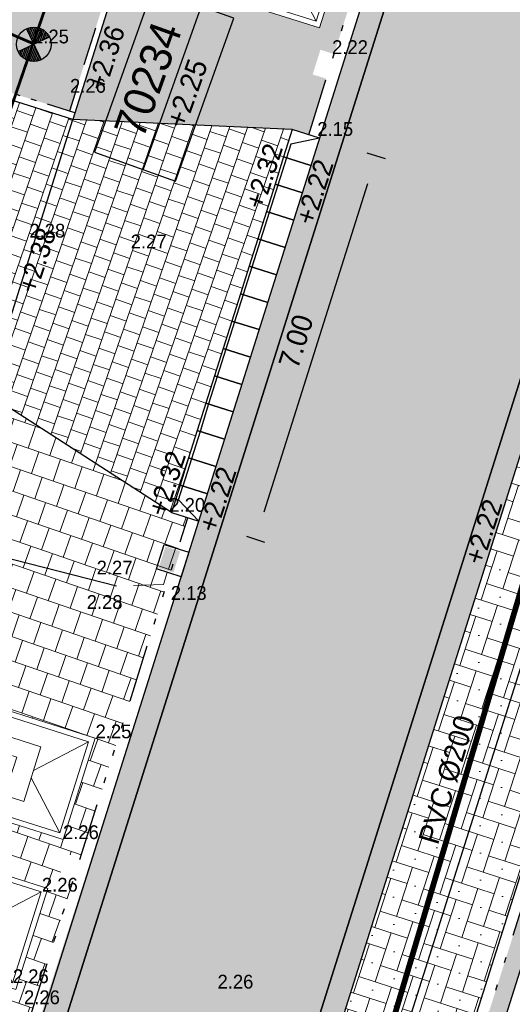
# Model space of a CAD drawing. Header units: metres. Extents: x 134157 to 138734, y 451157 to 455772.
# Tile 923 of 1056: x 136762 to 136771, y 454375 to 454392. Entities that reach past the tile are written whole.
import ezdxf
from ezdxf.enums import TextEntityAlignment as Align

# ---------------------------------------------------------------- set-up
doc = ezdxf.new("R2010")
doc.units = ezdxf.units.M
for name, pattern in [('HIDDEN__G5', [1.125, 0.75, -0.375]), ('TR13X15__G2', [2.2, 1, -0.4, 0, -0.4, 0, -0.4]), ('TR18X20__G2', [2.6, 1, -0.4, 0, -0.4, 0, -0.4, 0, -0.4])]:
    doc.linetypes.add(name, pattern=pattern)
doc.layers.add('-DR-alg-hulplijnen', color=210, linetype='Continuous', plot=False)
doc.layers.add('-DR-alg-hulplijnen kantverharding asflast nieuwe fietsstraat', color=7, linetype='Continuous', true_color=0xff9429, plot=False)
for name, color, linetype, lineweight in [('-DR-bs-inr-ondergrondse afvalcontainer jutfaseweg', 253, 'Continuous', 9), ('-DR-nw-rio-HWA 125', 170, 'HIDDEN__G5', 13), ('-DR-nw-vh-arc-dubbelklinkers inritten', 253, 'Continuous', 9), ('-DR-nw-vh-arc-tegels 300x300x45', 253, 'Continuous', 9)]:
    doc.layers.add(name, color=color, linetype=linetype, lineweight=lineweight)
for name, color, linetype in [('-DR-bs-rio-DWA Jutfaseweg', 253, 'Continuous'), ('-DR-bs-rio-inspectieput', 253, 'Continuous'), ('-DR-bs-rio-putnummer @ 0.2', 253, 'Continuous'), ('-DR-bs-rio-trottoirkolk', 253, 'Continuous'), ('-DR-bs-txt-hoogtemaat', 253, 'Continuous'), ('-DR-nw-maatvoering', 3, 'Continuous'), ('-DR-nw-rio-HWA 200', 170, 'Continuous'), ('-DR-nw-rio-HWA txt @ 0.2', 170, 'Continuous'), ('-DR-nw-rio-trottoirkolk', 1, 'Continuous'), ('-DR-nw-txt-hoogtemaat', 2, 'Continuous'), ('-DR-nw-vh-band 10x20 ob', 2, 'HIDDEN__G5'), ('-DR-nw-vh-band 12x25 ob', 2, 'TR13X15__G2'), ('-DR-nw-vh-band 18-20x25', 2, 'TR18X20__G2'), ('-DR-nw-vh-band inritband 500x140x500mm', 2, 'Continuous'), ('-DR-nw-vh-kantverharding', 3, 'Continuous'), ('-DR-nw-vh-scheiding verhardingen trottoir', 1, 'Continuous')]:
    doc.layers.add(name, color=color, linetype=linetype)
doc.layers.add('-DR-nw-gr-arc-beplanting grote vakken', color=7, linetype='Continuous', true_color=0xabceb2)
doc.layers.add('-DR-nw-gr-arc-gras', color=7, linetype='Continuous', true_color=0xb5d5a4)
for name, color, linetype, lineweight, true_color in [('-DR-nw-vh-arc-asfalt fietsstraat rood', 7, 'Continuous', 9, 0xdfbfc7), ('-DR-nw-vh-arc-sbs df Drainflow', 7, 'Continuous', 9, 0xb9747c), ('-DR-nw-vh-arc-sbs kf bruinrood rabat halfsteens', 7, 'Continuous', 9, 0xb88485)]:
    doc.layers.add(name, color=color, linetype=linetype, lineweight=lineweight, true_color=true_color)
doc.styles.add('CiCom Engineering', font='txt', dxfattribs={"height": 1.8})
doc.styles.add('Drong', font='txt', dxfattribs={"height": 1.8})
doc.dimstyles.new('Drong', dxfattribs={"dimtxt": 1.8, "dimasz": 2.5, "dimexe": 0, "dimexo": 0, "dimgap": 0.9, "dimtad": 1, "dimzin": 0, "dimdsep": 46, "dimtxsty": 'Drong', "dimblk": 'dimblk-wit', "dimcen": 0, "dimse1": 1, "dimse2": 1, "dimclrd": 256, "dimclre": 1, "dimclrt": 7, "dimadec": 0, "dimazin": 0, "dimtfac": 1, "dimtmove": 0, "dimatfit": 3, "dimfxl": 1, "dimtolj": 1, "dimtzin": 0, "dimarcsym": 0})
pattern_1 = [(71, (0, 0), (-0.05887645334, 0.44332106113), [0.4, -0.4]), (161, (0, 0), (-0.13022726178, -0.37820743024), [])]
pattern_2 = [(115.335625, (136419.71802, 453326.2367), (-0.223681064, -0.105903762), [0.06, -0.187485]), (205.335625, (136419.71802, 453326.2367), (0.105903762, -0.223681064), [0.06, -0.187485])]

# ---------------------------------------------------------------- blocks, each defined once
blk = doc.blocks.new('*U27')
for points in [[(2.108, 6.675), (1.631, 6.826), (1.48, 6.349), (1.957, 6.198)], [(2.108, 6.675), (1.603, 6.572), (1.528, 6.334)], [(1.957, 6.198), (1.48, 6.349), (1.33, 5.872), (1.807, 5.722)], [(1.528, 6.334), (1.378, 5.857)], [(1.807, 5.722), (1.33, 5.872), (1.179, 5.395), (1.656, 5.245)], [(1.378, 5.857), (1.227, 5.38)], [(1.656, 5.245), (1.179, 5.395), (1.029, 4.918), (1.506, 4.768)], [(1.227, 5.38), (1.076, 4.903)], [(1.506, 4.768), (1.029, 4.918), (0.878, 4.442), (1.355, 4.291)], [(1.076, 4.903), (0.926, 4.427)], [(1.355, 4.291), (0.878, 4.442), (0.728, 3.965), (1.204, 3.814)], [(0.926, 4.427), (0.775, 3.95)], [(1.204, 3.814), (0.728, 3.965), (0.577, 3.488), (1.054, 3.338)], [(0.775, 3.95), (0.625, 3.473)], [(1.054, 3.338), (0.577, 3.488), (0.427, 3.011), (0.903, 2.861)], [(0.625, 3.473), (0.474, 2.996)], [(0.903, 2.861), (0.427, 3.011), (0.276, 2.535), (0.753, 2.384)], [(0.474, 2.996), (0.324, 2.519)], [(0.753, 2.384), (0.276, 2.535), (0.125, 2.058), (0.602, 1.907)], [(0.324, 2.519), (0.173, 2.043)], [(0.602, 1.907), (0.125, 2.058), (-0.025, 1.581), (0.452, 1.43)], [(0.173, 2.043), (0.023, 1.566)], [(0.452, 1.43), (-0.025, 1.581), (-0.176, 1.104), (0.301, 0.954)], [(0.023, 1.566), (-0.128, 1.089)], [(0.301, 0.954), (-0.176, 1.104), (-0.326, 0.627), (0.151, 0.477)], [(-0.128, 1.089), (-0.279, 0.612)], [(0.151, 0.477), (-0.326, 0.627), (-0.477, 0.151), (0, 0)], [(0, 0), (-0.354, 0.374), (-0.279, 0.612)]]:
    blk.add_lwpolyline(points)
blk = doc.blocks.new('Ondergrondse container')
at = {"flags": 128}
blk.add_lwpolyline([(-0.925, 0), (0.925, 0), (0.925, 1.85), (-0.925, 1.85)], close=True, dxfattribs=at)
for points in [[(-0.833, 0.092), (0.832, 0.092), (0.832, 1.757), (-0.833, 1.757)], [(-0.2, 0.343), (0.2, 0.343), (0.2, 0.643), (-0.2, 0.643)]]:
    blk.add_lwpolyline(points, close=True)
for points in [[(-0.833, 1.757), (-0.067, 0.992)], [(0.832, 1.757), (0.068, 0.992)], [(-0.5, 0.425), (-0.833, 0.092)], [(0.5, 0.425), (0.832, 0.092)], [(-0.2, 0.343), (-0.2, 0.292)], [(0.2, 0.343), (0.2, 0.292)]]:
    blk.add_lwpolyline(points, dxfattribs=at)
blk.add_lwpolyline([(0.2, 0.292), (0.5, 0.292), (0.5, 0.992), (-0.5, 0.992), (-0.5, 0.292), (-0.2, 0.292)])
blk.add_ellipse((0, 0.343), major_axis=(0.19, 0.001), ratio=0.210386, start_param=3.124531, end_param=6.266137)
blk = doc.blocks.new('*X91')
at = {"color": 0, "ltscale": 0.5}
for p, q in [((125441, 427236), (125980, 427296)), ((125476, 427335), (125875, 427380)), ((125523, 427437), (125770, 427464)), ((125588, 427540), (125664, 427548)), ((126571, 427170), (127356, 427258)), ((126655, 427276), (127322, 427350)), ((126739, 427381), (127278, 427441)), ((126823, 427486), (127222, 427531)), ((126907, 427591), (127153, 427619)), ((126991, 427696), (127068, 427705)), ((125402, 426944), (126296, 427044)), ((125405, 427040), (126190, 427128)), ((125408, 426849), (126401, 426960)), ((125418, 427137), (126085, 427212)), ((125423, 426755), (126319, 426855)), ((125447, 426661), (126234, 426749)), ((125481, 426569), (126150, 426644)), ((126403, 426960), (127396, 427071)), ((126487, 427065), (127380, 427165)), ((126506, 426876), (127402, 426976)), ((126611, 426791), (127399, 426879)), ((126717, 426707), (127386, 426782)), ((126822, 426623), (127363, 426684)), ((125525, 426478), (126066, 426539)), ((125580, 426389), (125982, 426434)), ((125649, 426301), (125898, 426328)), ((125734, 426214), (125814, 426223)), ((126927, 426539), (127329, 426584)), ((127032, 426455), (127281, 426483)), ((127138, 426371), (127217, 426380))]:
    blk.add_line(p, q, dxfattribs=at)
blk = doc.blocks.new('Inspectieput')
at = {"color": 0, "ltscale": 0.5}
for p, q in [((-0.354, 0.353), (0.353, -0.354)), ((0.353, 0.353), (-0.354, -0.354))]:
    blk.add_line(p, q, dxfattribs=at)
blk.add_circle((0, 0), 0.5, dxfattribs=at)
at = {"color": 0, "ltscale": 0.5, "xscale": 0.0005, "yscale": 0.0005, "zscale": 0.0005, "rotation": 353.5734378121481}
blk.add_blockref('*X91', (-86.699, -205.064), dxfattribs=at)
blk = doc.blocks.new('*U433')
blk.add_hatch(color=256).paths.add_polyline_path([(-0.134, 0.074), (-0.391, 0.155), (-0.274, 0.527), (-0.017, 0.446)])
blk.add_lwpolyline([(0, 0), (-0.429, 0.136), (-0.294, 0.565), (0.136, 0.429)], close=True)
blk = doc.blocks.new('dimblk-wit')
at = {"color": 7}
blk.add_line((0, -0.3333), (0, 0.3333), dxfattribs=at)
blk.add_solid([(0, 0), (-0.8, 0.2), (-0.8, -0.2)], dxfattribs=at)
blk = doc.blocks.new('*D478')
at = {"layer": '-DR-nw-maatvoering', "lineweight": -2, "transparency": 16777216}
blk.add_line((136763.838, 454357.599), (136771.983, 454383.393), dxfattribs=at)
at = {"layer": 'Defpoints', "color": 0, "transparency": 16777216}
for p in [(136772.133, 454383.87), (136772.229, 454383.84), (136763.782, 454357.092)]:
    blk.add_point(p, dxfattribs=at)
at = {"layer": '-DR-nw-maatvoering', "lineweight": -2, "transparency": 16777216, "xscale": 0.5, "yscale": 0.5, "zscale": 0.5}
for p, rotation in [((136772.133, 454383.87), 72.47550339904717), ((136763.687, 454357.122), 252.4755033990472)]:
    blk.add_blockref('dimblk-wit', p, dxfattribs=dict(at, rotation=rotation))
at = {"layer": '-DR-nw-maatvoering', "color": 7, "transparency": 16777216, "insert": (136766.695, 454367.857), "char_height": 0.36, "attachment_point": 5, "rotation": 72.4755, "style": 'Drong', "bg_fill": 3, "box_fill_scale": 1.1, "bg_fill_color": 256, "bg_fill_true_color": 13158600, "bg_fill_transparency": 0}
blk.add_mtext('\\A1;28.05', dxfattribs=at)
blk = doc.blocks.new('*D801')
at = {"layer": '-DR-nw-maatvoering', "lineweight": -2, "transparency": 16777216}
blk.add_line((136766.62, 454383.283), (136768.426, 454389.005), dxfattribs=at)
at = {"layer": 'Defpoints', "color": 0, "transparency": 16777216}
for p in [(136767.587, 454389.794), (136768.577, 454389.481), (136765.479, 454383.119)]:
    blk.add_point(p, dxfattribs=at)
at = {"layer": '-DR-nw-maatvoering', "lineweight": -2, "transparency": 16777216, "xscale": 0.5, "yscale": 0.5, "zscale": 0.5}
for p, rotation in [((136768.577, 454389.481), 72.47550339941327), ((136766.469, 454382.806), 252.4755033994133)]:
    blk.add_blockref('dimblk-wit', p, dxfattribs=dict(at, rotation=rotation))
at = {"layer": '-DR-nw-maatvoering', "color": 7, "transparency": 16777216, "insert": (136767.176, 454386.253), "char_height": 0.36, "attachment_point": 5, "rotation": 72.4755, "style": 'Drong'}
blk.add_mtext('\\A1;7.00', dxfattribs=at)
blk = doc.blocks.new('*U2240')
at = {"color": 0}
blk.add_lwpolyline([(-7.54, 0), (7.54, 0), (7.54, 7.5), (-7.54, 7.5)], close=True, dxfattribs=at)
blk.add_lwpolyline([(-7.54, 3), (7.54, 3)], dxfattribs=at)
at = {"style": 'CiCom Engineering'}
for tag, height, p in [('PUTNUMMER', 2.75, (0, 3.869)), ('MAAIVELD', 1.8, (0, 0.751))]:
    blk.add_attdef(tag, text='', height=height, dxfattribs=at).set_placement(p, align=Align.CENTER)
blk = doc.blocks.new('*U2244')
at = {"style": 'Drong'}
blk.add_attdef('BOBR', text='', height=1.8, rotation=3.14457, dxfattribs=at).set_placement((95.025, 5.221), align=Align.BOTTOM_RIGHT)
blk.add_attdef('MATERIAAL', text='', height=1.8, rotation=3.14457, dxfattribs=at).set_placement((0, 0), align=Align.BOTTOM_CENTER)
blk.add_attdef('BOBL', text='', height=1.8, rotation=3.14457, dxfattribs=at).set_placement((-95.119, -5.226), align=Align.BOTTOM_LEFT)

msp = doc.modelspace()

# ---------------------------------------------------------------- hatches: boundary and pattern name
at = {"layer": '-DR-nw-gr-arc-beplanting grote vakken'}
h = msp.add_hatch(color=256, dxfattribs=at)
h.dxf.hatch_style = 1
h.paths.add_polyline_path([(136753.985, 454395.146), (136757.834, 454391.966), (136763.225, 454390.263), (136768.866, 454408.126), (136761.431, 454411.799), (136760.149, 454409.181), (136758.863, 454409.807), (136756.297, 454404.596), (136758.181, 454403.668)])
at = {"layer": '-DR-nw-gr-arc-gras', "transparency": 33554687}
h = msp.add_hatch(dxfattribs=at)
h.set_pattern_fill('AGR-BOLLEN', color=256, scale=0.1, pattern_type=2)
h.set_pattern_definition(pattern_2)
edge = h.paths.add_edge_path()
edge.add_arc((-7000776.81, 3043164.568), 7592527.997, 340.0567505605, 340.0572256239)
edge.add_line((136455.782, 453494.254), (136455.124, 453494.493))
edge.add_arc((380495.222, 364992.548), 259592.304, 160.06665688, 160.08044536)
edge.add_line((136433.832, 453435.762), (136433.813, 453435.768))
edge.add_line((136433.813, 453435.768), (136432.179, 453431.255))
edge.add_line((136432.179, 453431.255), (136432.198, 453431.248))
edge.add_line((136432.198, 453431.248), (136431.678, 453429.87))
edge.add_line((136431.678, 453429.87), (136432.336, 453429.631))
edge.add_line((136432.336, 453429.631), (136434.309, 453435.077))
h = msp.add_hatch(dxfattribs=at)
h.set_pattern_fill('AGR-BOLLEN', color=256, scale=0.1, pattern_type=2)
h.set_pattern_definition(pattern_2)
edge = h.paths.add_edge_path()
edge.add_line((136644.275, 454017.422), (136643.935, 454016.481))
edge.add_line((136643.935, 454016.481), (136643.884, 454016.34))
edge.add_line((136643.884, 454016.34), (136644.542, 454016.102))
edge.add_arc((1711333.983, -116117.427), 1674723.582, 160.095672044, 160.096657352, ccw=False)
edge.add_line((136654.347, 454043.181), (136653.689, 454043.42))
edge.add_line((136653.689, 454043.42), (136653.638, 454043.279))
edge.add_line((136653.638, 454043.279), (136653.298, 454042.339))
edge.add_line((136653.298, 454042.339), (136644.275, 454017.422))
h = msp.add_hatch(dxfattribs=at)
h.set_pattern_fill('AGR-BOLLEN', color=256, scale=0.1, pattern_type=2)
h.set_pattern_definition(pattern_2)
h.paths.add_polyline_path([(136767.067, 454353.611), (136793.615, 454437.685, -0.413342), (136794.867, 454438.339), (136795.165, 454439.293, 0.413342), (136792.662, 454437.987), (136766.124, 454353.945), (136752.302, 454318.808, -0.00463), (136725.901, 454239.621), (136726.847, 454239.295, 0.004629), (136753.244, 454318.471)])
at = {"layer": '-DR-nw-vh-arc-asfalt fietsstraat rood', "transparency": 33554687}
h = msp.add_hatch(color=256, dxfattribs=at)
h.dxf.hatch_style = 1
edge = h.paths.add_edge_path()
edge.add_line((136621.119, 453955.235), (136699.22, 454170.922))
edge.add_arc((132463.741, 455704.591), 4504.6, 340.09465, 342.475503)
edge.add_line((136759.275, 454348.195), (136783.316, 454424.331))
edge.add_line((136783.316, 454424.331), (136779.311, 454425.596))
edge.add_line((136779.311, 454425.596), (136755.27, 454349.46))
edge.add_arc((132463.741, 455704.591), 4500.4, 340.09465, 342.475503, ccw=False)
edge.add_line((136695.271, 454172.352), (136617.17, 453956.665))
edge.add_line((136617.17, 453956.665), (136621.119, 453955.235))
at = {"layer": '-DR-nw-vh-arc-dubbelklinkers inritten'}
h = msp.add_hatch(dxfattribs=at)
h.set_pattern_fill('AVH-TEGEL_200X200_HALFST', color=256, scale=1.5, angle=161, pattern_type=2)
h.set_pattern_definition([(161, (0, 0), (-0.33249079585, -0.044157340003), [0.3, -0.3]), (251, (0, 0), (0.28365557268, -0.09767044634), [])])
h.paths.add_polyline_path([(136766.658, 454388.514), (136766.809, 454388.991), (136766.959, 454389.468), (136767.11, 454389.945), (136763.285, 454390.119), (136757.776, 454391.858), (136756.265, 454387.072), (136761.779, 454385.351), (136765.002, 454383.27), (136765.153, 454383.746), (136765.303, 454384.223), (136765.454, 454384.7), (136765.604, 454385.177), (136765.755, 454385.654), (136765.905, 454386.13), (136766.056, 454386.607), (136766.206, 454387.084), (136766.357, 454387.561), (136766.508, 454388.037)])
at = {"layer": '-DR-nw-vh-arc-sbs df Drainflow'}
h = msp.add_hatch(dxfattribs=at)
h.set_pattern_fill('AVH-SBS_KEIFORMAAT_ELLEBOOG_01', color=256, scale=3, angle=72, pattern_type=2)
h.set_pattern_definition([(72, (0, 0), (-0.3780220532, -0.19261185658), [0.9, -0.3]), (162, (0.1854, 0.57063), (-0.3780220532, -0.19261185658), [0.9, -0.3]), (72, (-0.04995, 0.33167), (-0.3780220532, -0.19261185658), [0, -1.2]), (72, (-0.05355, 0.806), (-0.3780220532, -0.19261185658), [0, -1.2])])
edge = h.paths.add_edge_path()
edge.add_arc((136771.693, 454384.534), 0.5, 162.4755, 252.4755)
edge.add_line((136771.543, 454384.057), (136772.878, 454383.635))
edge.add_arc((136772.787, 454383.349), 0.3, -17.5245, 72.4755, ccw=False)
edge.add_line((136773.073, 454383.259), (136764.808, 454357.083))
edge.add_arc((136764.522, 454357.173), 0.3, 252.4755, 342.4755, ccw=False)
edge.add_line((136764.431, 454356.887), (136763.096, 454357.309))
edge.add_arc((136762.946, 454356.832), 0.5, 72.4755, 162.4755)
edge.add_line((136762.469, 454356.983), (136771.216, 454384.684))
at = {"layer": '-DR-nw-vh-arc-sbs kf bruinrood rabat halfsteens', "transparency": 33554687}
h = msp.add_hatch(color=256, dxfattribs=at)
h.dxf.hatch_style = 1
h.paths.add_polyline_path([(136757.386, 454356.163), (136757.005, 454356.284), (136757.156, 454356.761), (136757.156, 454356.762), (136762.695, 454374.409), (136764.5, 454380.021), (136765.479, 454383.119), (136765.629, 454383.596), (136765.78, 454384.073), (136765.93, 454384.549), (136766.081, 454385.026), (136766.232, 454385.503), (136766.382, 454385.98), (136766.533, 454386.457), (136766.683, 454386.933), (136766.834, 454387.41), (136766.984, 454387.887), (136767.135, 454388.364), (136767.285, 454388.841), (136767.436, 454389.317), (136767.587, 454389.794), (136769.581, 454396.111), (136771.744, 454402.96), (136772.121, 454402.825)])
h = msp.add_hatch(color=256, dxfattribs=at)
h.dxf.hatch_style = 1
h.paths.add_polyline_path([(136761.773, 454354.778), (136761.392, 454354.899), (136776.075, 454401.399), (136776.451, 454401.263), (136771.653, 454386.067), (136771.352, 454385.114), (136762.469, 454356.983)])
at = {"layer": '-DR-nw-vh-arc-tegels 300x300x45'}
h = msp.add_hatch(dxfattribs=at)
h.set_pattern_fill('AVH-TEGEL_200X200_HALFST', color=256, scale=2, angle=71, pattern_type=2)
h.set_pattern_definition(pattern_1)
h.paths.add_polyline_path([(136767.143, 454396.463), (136768.907, 454395.906), (136768.35, 454394.141), (136766.586, 454394.699)], flags=16)
h.paths.add_polyline_path([(136766.378, 454394.039), (136768.142, 454393.482), (136767.585, 454391.718), (136765.821, 454392.275)], flags=16)
edge = h.paths.add_edge_path()
edge.add_line((136778.938, 454430.716), (136776.922, 454433.307))
edge.add_line((136776.922, 454433.307), (136769.002, 454408.225))
edge.add_line((136769.002, 454408.225), (136763.285, 454390.119))
edge.add_line((136763.285, 454390.119), (136767.11, 454389.945))
edge.add_line((136767.11, 454389.945), (136767.396, 454389.854))
edge.add_line((136767.396, 454389.854), (136767.704, 454390.83))
edge.add_line((136767.704, 454390.83), (136767.465, 454390.905))
edge.add_line((136767.465, 454390.905), (136767.601, 454391.334))
edge.add_line((136767.601, 454391.334), (136767.839, 454391.259))
edge.add_line((136767.839, 454391.259), (136769.391, 454396.171))
edge.add_line((136769.391, 454396.171), (136769.105, 454396.262))
edge.add_line((136769.105, 454396.262), (136769.195, 454396.548))
edge.add_line((136769.195, 454396.548), (136767.383, 454397.12))
edge.add_line((136767.383, 454397.12), (136776.085, 454424.679))
edge.add_line((136776.085, 454424.679), (136777.897, 454424.107))
edge.add_line((136777.897, 454424.107), (136777.987, 454424.393))
edge.add_line((136777.987, 454424.393), (136778.273, 454424.302))
edge.add_line((136778.273, 454424.302), (136778.743, 454425.789))
edge.add_arc((136774.166, 454427.234), 4.8, 342.4755, 360.9105)
edge.add_line((136778.965, 454427.311), (136778.941, 454428.843))
edge.add_arc((136784.14, 454428.926), 5.2, 162.4755, 180.9105, ccw=False)
edge.add_line((136779.181, 454430.491), (136779.224, 454430.626))
edge.add_line((136779.224, 454430.626), (136778.938, 454430.716))
h = msp.add_hatch(dxfattribs=at)
h.set_pattern_fill('AVH-TEGEL_300X300_HALFST', color=256, angle=90, pattern_type=2)
h.set_pattern_definition([(162.4755, (136765.04376, 454356.16966), (-0.33124352, -0.0527042), [0.3, -0.3]), (252.4755, (136765.04376, 454356.16966), (0.2860765, -0.090334), [])])
h.paths.add_polyline_path([(136772.551, 454386.255), (136772.265, 454386.346), (136772.356, 454386.632), (136774.167, 454386.06), (136786.016, 454423.583), (136786.302, 454423.493), (136765.042, 454356.17), (136762.946, 454356.832), (136763.036, 454357.118), (136764.848, 454356.546), (136773.415, 454383.676), (136771.603, 454384.248), (136771.693, 454384.534), (136771.979, 454384.444)])
h = msp.add_hatch(dxfattribs=at)
h.set_pattern_fill('AVH-TEGEL_200X200_HALFST', color=256, scale=2, angle=71, pattern_type=2)
h.set_pattern_definition(pattern_1)
h.paths.add_polyline_path([(136761.086, 454377.278), (136762.85, 454376.721), (136762.293, 454374.957), (136760.528, 454375.514)], flags=16)
h.paths.add_polyline_path([(136761.354, 454378.13), (136761.911, 454379.894), (136763.676, 454379.337), (136763.119, 454377.573)], flags=16)
h.paths.add_polyline_path([(136756.001, 454355.762), (136756.483, 454357.288), (136756.528, 454357.431), (136756.814, 454357.34), (136756.905, 454357.626), (136755.093, 454358.199), (136760.347, 454374.839), (136762.159, 454374.266), (136762.249, 454374.552), (136762.535, 454374.461), (136763.279, 454376.818), (136763.041, 454376.893), (136763.176, 454377.322), (136763.415, 454377.247), (136765.288, 454383.179), (136765.002, 454383.27), (136761.779, 454385.351), (136753.441, 454358.946), (136752.836, 454357.028), (136752.759, 454356.786), (136754.476, 454356.243), (136754.339, 454355.815), (136756.152, 454355.242), (136756.242, 454355.528), (136755.956, 454355.619)])

# ---------------------------------------------------------------- linework, layer by layer
at = {"layer": '-DR-alg-hulplijnen', "flags": 128}
msp.add_lwpolyline([(136761.779, 454385.351), (136763.285, 454390.119)], dxfattribs=at)
at = {"layer": '-DR-alg-hulplijnen kantverharding asflast nieuwe fietsstraat'}
for points in [[(136782.187, 454454.718), (136782.781, 454444.488, -0.091214), (136782.11, 454439.102), (136779.372, 454430.431, 0.080612), (136779.141, 454428.846), (136779.165, 454427.314, -0.080612), (136778.934, 454425.729), (136779.311, 454425.596), (136755.27, 454349.46, -0.010389), (136695.271, 454172.352), (136617.17, 453956.665), (136616.794, 453956.801, -0.016644), (136615.557, 453953.711), (136612.599, 453946.977)], [(136795.319, 454446.893, -0.11334), (136791.441, 454440.346), (136791.377, 454440.278, 0.112567), (136788.005, 454434.524), (136786.047, 454428.323, -0.080612), (136785.326, 454426.893), (136784.418, 454425.641, 0.080611), (136783.698, 454424.211), (136783.316, 454424.331), (136759.275, 454348.195, -0.010389), (136699.22, 454170.922), (136621.119, 453955.235), (136621.495, 453955.098, 0.016644), (136620.467, 453951.934), (136618.89, 453946.466, -0.016644)]]:
    msp.add_lwpolyline(points, format="xyb", dxfattribs=at)
at = {"layer": '-DR-bs-rio-DWA Jutfaseweg', "const_width": 0.05, "flags": 128}
for points in [[(136762.592, 454391.442), (136775.847, 454429.935)], [(136762.592, 454391.442), (136738.883, 454401.644)], [(136756.073, 454372.45), (136762.592, 454391.442)]]:
    msp.add_lwpolyline(points, dxfattribs=at)
at = {"layer": '-DR-bs-rio-trottoirkolk', "flags": 128}
msp.add_lwpolyline([(136764.045, 454381.988), (136759.726, 454383.091)], dxfattribs=at)
at = {"layer": '-DR-nw-rio-HWA 125', "flags": 128}
msp.add_lwpolyline([(136764.929, 454382.228), (136764.867, 454382.014), (136764.045, 454381.988)], dxfattribs=at)
at = {"layer": '-DR-nw-rio-HWA 200', "const_width": 0.1, "flags": 128}
msp.add_lwpolyline([(136764.6, 454360.079), (136775.702, 454397.401)], dxfattribs=at)
at = {"layer": '-DR-nw-vh-band 10x20 ob', "ltscale": 0.9}
msp.add_lwpolyline([(136753.985, 454395.146), (136758.181, 454403.668), (136756.297, 454404.596), (136758.863, 454409.807), (136760.149, 454409.181), (136761.431, 454411.799), (136768.866, 454408.126), (136763.225, 454390.263)], dxfattribs=at)
at = {"layer": '-DR-nw-vh-band 12x25 ob', "ltscale": 0.5, "flags": 128}
msp.add_lwpolyline([(136763.321, 454390.233), (136757.834, 454391.966), (136753.906, 454395.212)], dxfattribs=at)
at = {"layer": '-DR-nw-vh-band 18-20x25'}
for points in [[(136767.396, 454389.854), (136769.391, 454396.171)], [(136763.036, 454357.118), (136764.848, 454356.546), (136773.415, 454383.676), (136771.603, 454384.248)], [(136762.535, 454374.461), (136765.288, 454383.179)]]:
    msp.add_lwpolyline(points, dxfattribs=at)
at = {"layer": '-DR-nw-vh-kantverharding'}
for points in [[(136762.726, 454374.402), (136769.581, 454396.111, 0.414214), (136769.255, 454396.739), (136767.92, 454397.16, -0.414214), (136767.724, 454397.537), (136776.125, 454424.142, -0.414214), (136776.502, 454424.337), (136777.837, 454423.916, 0.414214), (136778.464, 454424.242), (136778.934, 454425.729, 0.080612), (136779.165, 454427.314), (136779.141, 454428.846, -0.080612), (136779.372, 454430.431), (136779.415, 454430.566)], [(136616.794, 453956.801), (136617.17, 453956.665), (136695.271, 454172.352, 0.010389), (136755.27, 454349.46), (136779.311, 454425.596)], [(136783.894, 454424.731, 0.447201), (136784.201, 454424.052), (136785.509, 454423.638, -0.414203), (136785.705, 454423.262), (136774.127, 454386.597, -0.414214), (136773.751, 454386.401), (136772.416, 454386.822, 0.414214), (136771.789, 454386.496), (136771.216, 454384.684, 0.414214), (136771.543, 454384.057), (136772.878, 454383.635, -0.414214), (136773.073, 454383.259), (136764.808, 454357.083, -0.414214), (136764.431, 454356.887), (136763.096, 454357.309, 0.414214), (136762.469, 454356.983), (136759.656, 454348.075, -0.010389), (136699.596, 454170.786), (136621.495, 453955.098, 0.016644), (136620.467, 453951.934), (136618.89, 453946.466, -0.016644)], [(136621.495, 453955.098), (136621.119, 453955.235), (136699.22, 454170.922, 0.010389), (136759.275, 454348.195), (136783.316, 454424.331)]]:
    msp.add_lwpolyline(points, format="xyb", dxfattribs=at)
for points in [[(136762.946, 454356.832), (136765.044, 454356.17), (136786.302, 454423.493), (136786.016, 454423.583)], [(136762.469, 454356.983), (136771.216, 454384.684)]]:
    msp.add_lwpolyline(points, dxfattribs=at)
msp.add_lwpolyline([(136768.987, 454408.177), (136763.285, 454390.119), (136757.776, 454391.858), (136753.851, 454395.101), (136758.047, 454403.623), (136756.163, 454404.55), (136758.817, 454409.94), (136760.103, 454409.314), (136761.385, 454411.933)], close=True, dxfattribs=at)
at = {"layer": '-DR-nw-vh-scheiding verhardingen trottoir', "flags": 128}
for points in [[(136767.11, 454389.945), (136763.285, 454390.119)], [(136765.002, 454383.27), (136761.779, 454385.351)]]:
    msp.add_lwpolyline(points, dxfattribs=at)

# ---------------------------------------------------------------- block references
at = {"layer": '-DR-bs-inr-ondergrondse afvalcontainer jutfaseweg', "rotation": 252.4755033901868}
for p in [(136766.1, 454393.157), (136761.633, 454379.012), (136760.807, 454376.396)]:
    msp.add_blockref('Ondergrondse container', p, dxfattribs=at)
at = {"layer": '-DR-bs-rio-inspectieput', "xscale": 0.6, "yscale": 0.6, "zscale": 0.001, "rotation": 70.33562535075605}
msp.add_blockref('Inspectieput', (136762.605, 454391.43, 2.303), dxfattribs=at)
at = {"layer": '-DR-bs-rio-putnummer @ 0.2', "xscale": 0.2, "yscale": 0.2, "zscale": 0.2, "rotation": 70.33562535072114}
msp.add_blockref('*U2240', (136765.581, 454390.463), dxfattribs=at).add_auto_attribs({'PUTNUMMER': '70234', 'MAAIVELD': '+2.25'})
at = {"layer": '-DR-nw-rio-trottoirkolk'}
msp.add_blockref('*U433', (136765.173, 454382.151), dxfattribs=at)
at = {"layer": '-DR-nw-vh-band inritband 500x140x500mm'}
msp.add_blockref('*U27', (136765.479, 454383.119), dxfattribs=at)

# ---------------------------------------------------------------- texts
at = {"layer": '-DR-bs-txt-hoogtemaat', "color": 253, "char_height": 0.24, "attachment_point": 7, "style": 'Drong'}
for s, insert in [('2.25', (136762.592, 454391.442, 2.246)), ('2.22', (136767.804, 454391.26, 2.222)), ('2.26', (136763.236, 454390.582, 2.26)), ('2.15', (136767.546, 454389.831, 2.153)), ('2.28', (136762.528, 454388.058, 2.277)), ('2.27', (136764.294, 454387.873, 2.266)), ('2.20', (136764.967, 454383.28, 2.198)), ('2.27', (136763.701, 454382.191, 2.266)), ('2.13', (136764.993, 454381.745, 2.132)), ('2.28', (136763.527, 454381.587, 2.277)), ('2.25', (136763.681, 454379.333, 2.254)), ('2.26', (136763.113, 454377.577, 2.255)), ('2.26', (136762.746, 454376.661, 2.263)), ('2.26', (136762.24, 454375.067, 2.259)), ('2.26', (136765.807, 454374.972, 2.26)), ('2.26', (136762.434, 454374.7, 2.262))]:
    msp.add_mtext(s, dxfattribs=dict(at, insert=insert))
at = {"layer": '-DR-nw-txt-hoogtemaat', "style": 'Drong'}
for s, p in [('+2.36', (136763.844, 454390.591)), ('+2.32', (136766.598, 454388.533)), ('+2.22', (136767.48, 454388.256)), ('+2.38', (136762.644, 454387.063))]:
    msp.add_text(s, height=0.34, rotation=72, dxfattribs=at).set_placement(p)

# ---------------------------------------------------------------- dimensions: what is measured, and where the dimension line sits
at = {"layer": '-DR-nw-maatvoering'}
dim = msp.add_aligned_dim(p1=(136765.479, 454383.119), p2=(136767.587, 454389.794), distance=-1.038, dimstyle='Drong', override={"dimtfill": 0}, dxfattribs=at)
dim.commit()
dim.dimension.update_dxf_attribs({"geometry": '*D801', "text_midpoint": (136767.176, 454386.253)})

# ---------------------------------------------------------------- next in the draw order: dimensions: what is measured, and where the dimension line sits
dim = msp.add_linear_dim(base=(136772.133, 454383.87), p1=(136763.782, 454357.092), p2=(136772.229, 454383.84), angle=252.4755, dimstyle='Drong', override={"dimtfill": 1}, dxfattribs=at)
dim.commit()
dim.dimension.update_dxf_attribs({"geometry": '*D478', "text_midpoint": (136767.042, 454367.747), "dimtype": 160})

# ---------------------------------------------------------------- next in the draw order: linework, layer by layer
at = {"layer": '-DR-alg-hulplijnen kantverharding asflast nieuwe fietsstraat'}
for points in [[(136782.187, 454454.718), (136782.781, 454444.488, -0.091214), (136782.11, 454439.102), (136779.372, 454430.431, 0.080612), (136779.141, 454428.846), (136779.165, 454427.314, -0.080612), (136778.934, 454425.729), (136779.311, 454425.596), (136755.27, 454349.46, -0.010389), (136695.271, 454172.352), (136617.17, 453956.665), (136616.794, 453956.801, -0.016644), (136615.557, 453953.711), (136612.599, 453946.977)], [(136795.319, 454446.893, -0.11334), (136791.441, 454440.346), (136791.377, 454440.278, 0.112567), (136788.005, 454434.524), (136786.047, 454428.323, -0.080612), (136785.326, 454426.893), (136784.418, 454425.641, 0.080611), (136783.698, 454424.211), (136783.316, 454424.331), (136759.275, 454348.195, -0.010389), (136699.22, 454170.922), (136621.119, 453955.235), (136621.495, 453955.098, 0.016644), (136620.467, 453951.934), (136618.89, 453946.466, -0.016644)]]:
    msp.add_lwpolyline(points, format="xyb", dxfattribs=at)

# ---------------------------------------------------------------- next in the draw order: block references
at = {"layer": '-DR-nw-rio-HWA txt @ 0.2'}
ref = msp.add_blockref('*U2244', (136770.078, 454378.536), dxfattribs=dict(at, xscale=0.2, yscale=0.2, zscale=0.2, rotation=70.33562535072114))
ref.add_attrib('MATERIAAL', 'PVC Ø200', dxfattribs={"layer": '0', "height": 0.36, "rotation": 73.4802, "style": 'Drong'}).set_placement((136770.078, 454378.536), align=Align.BOTTOM_CENTER)

# ---------------------------------------------------------------- next in the draw order: texts
at = {"layer": '-DR-nw-txt-hoogtemaat', "style": 'Drong'}
for s, p in [('+2.32', (136764.907, 454383.177)), ('+2.22', (136765.788, 454382.9)), ('+2.22', (136770.425, 454382.336))]:
    msp.add_text(s, height=0.34, rotation=72, dxfattribs=at).set_placement(p)

doc.saveas('drawing.dxf')
